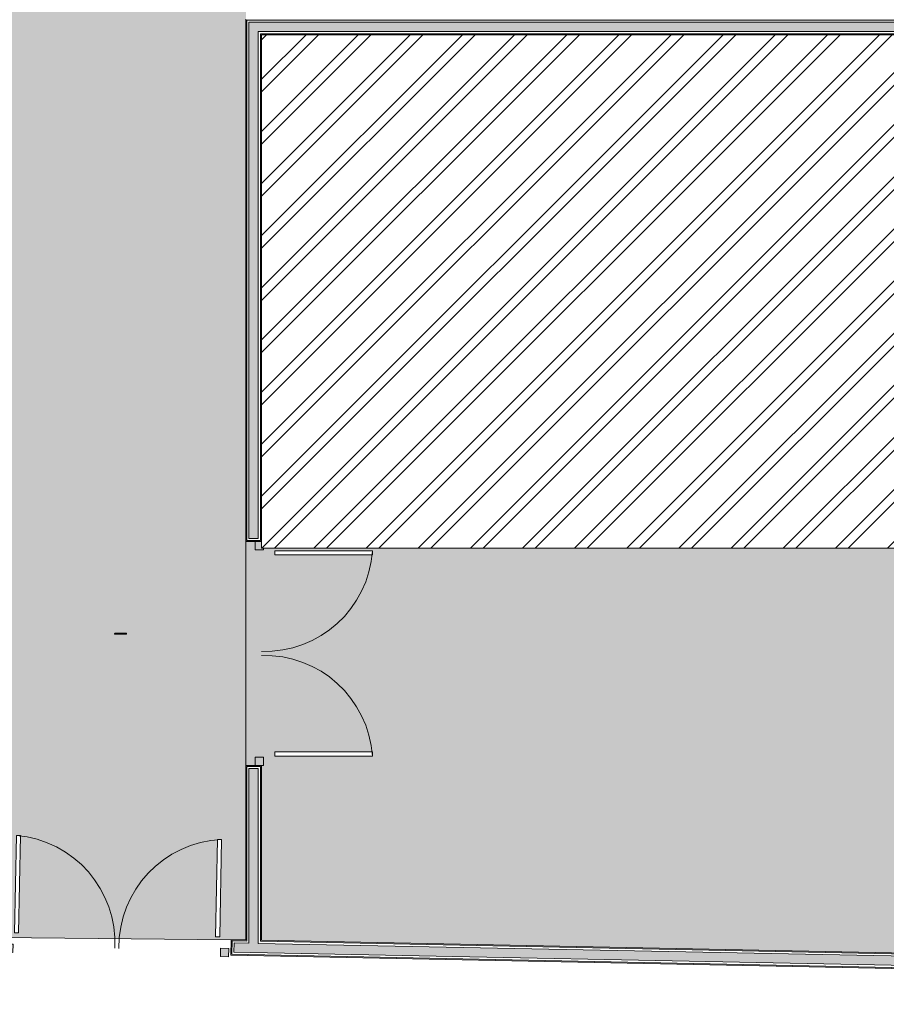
# Model space of a CAD drawing. Header units: millimetres. Extents: x -62758 to 78208, y -26429 to 33271.
# Tile 852 of 1056: x -9659 to -1301, y -26309 to -16811. Entities that reach past the tile are written whole.
import ezdxf

# ---------------------------------------------------------------- set-up
doc = ezdxf.new("R2010")
doc.units = ezdxf.units.MM
for name, color, linetype, lineweight in [('A-DETL-GENF', 92, 'Continuous', 50), ('A-DETL-THIN', 151, 'Continuous', 9), ('A-DOOR', 31, 'Continuous', 9), ('A-DOOR-FRAM', 31, 'Continuous', 9), ('A-FLOR', 192, 'Continuous', 18), ('A-FLOR-PATT', 8, 'Continuous', 18), ('A-WALL', 113, 'Continuous', 18), ('A-WALL-PATT', 111, 'Continuous', 25), ('P-SANR-FIXT', 6, 'Continuous', 9)]:
    doc.layers.add(name, color=color, linetype=linetype, lineweight=lineweight)

# ---------------------------------------------------------------- blocks, each defined once
blk = doc.blocks.new('ESG_Caixa de Inspeção de Alvenaria - Caixa de Inspeção de Alvenaria-25896962-PLANTA DE IMPERMEABILIZAÇÃO - TÉRREO')
at = {"layer": 'P-SANR-FIXT'}
for points in [[(-45.1, 5), (-56.4, 2.5), (-55.2, 2.5), (-54.5, 0), (-29.8, 0), (-25, 3.5), (-40.5, 4.9), (-42.2, 4.9)], [(-48.4, 0), (-54.5, 0), (-55.6, -2.5), (-54.1, -3.6), (-45.1, -5), (-30, -4.3), (-25, -3.5), (-30.9, 0), (-42.2, 0)], [(25, 5), (-25, 4.3), (-25, 0), (25, 0), (25, 4.9)], [(-25, 0), (-25, -5), (25, -4.3), (25, 0)]]:
    blk.add_hatch(color=8, dxfattribs=at).paths.add_polyline_path(points)
h = blk.add_hatch(color=8, dxfattribs=at)
h.paths.add_polyline_path([(35.9, 5), (25, 4.3), (31.3, 0), (56, 0.8), (54.5, 4.6), (47.1, 5), (40, 4.3), (36.6, 4.9)])
h.paths.add_polyline_path([(25, 2.5), (27.4, 0), (29.5, 0.1), (27.2, 1.4)])
h = blk.add_hatch(color=8, dxfattribs=at)
h.paths.add_polyline_path([(48.4, 0), (29.8, 0), (25, -4.3), (37.2, -4.8), (43.7, -4.3), (53, -4.9), (55.5, -3.5), (56.2, 0), (50.6, 0)])
h.paths.add_polyline_path([(29.8, 0), (27.4, 0), (27.4, -1.2)])
at = {"layer": 'P-SANR-FIXT', "color": 53}
for p, q in [((25, 5), (-25, 5)), ((-25, -5), (25, -5))]:
    blk.add_line(p, q, dxfattribs=at)
at = {"layer": 'P-SANR-FIXT', "color": 53, "flags": 128}
for points in [[(-58.3, 0), (-58.3, 0.2), (-58.3, 0.4), (-58.3, 0.6), (-58.3, 0.8), (-58.2, 1), (-58.2, 1.2), (-58.1, 1.4), (-58.1, 1.6), (-58, 1.8), (-57.9, 1.9), (-57.9, 2.1), (-57.8, 2.3), (-57.7, 2.5), (-57.6, 2.7), (-57.5, 2.8), (-57.3, 3), (-57.2, 3.1), (-57.1, 3.3), (-57, 3.4), (-56.8, 3.6), (-56.7, 3.7), (-56.5, 3.9), (-56.4, 4), (-56.2, 4.1), (-56, 4.2), (-55.9, 4.3), (-55.7, 4.4), (-55.5, 4.5), (-55.3, 4.6), (-55.1, 4.7), (-55, 4.7), (-54.8, 4.8), (-54.6, 4.8), (-54.4, 4.9), (-54.2, 4.9), (-54, 5), (-53.8, 5), (-53.6, 5), (-53.4, 5), (-53.3, 5)], [(-53.3, -5), (-53.5, -5), (-53.7, -5), (-53.9, -5), (-54.1, -4.9), (-54.3, -4.9), (-54.5, -4.9), (-54.7, -4.8), (-54.9, -4.7), (-55.1, -4.7), (-55.3, -4.6), (-55.5, -4.5), (-55.6, -4.4), (-55.8, -4.3), (-56, -4.2), (-56.2, -4.1), (-56.3, -4), (-56.5, -3.9), (-56.6, -3.8), (-56.8, -3.6), (-56.9, -3.5), (-57.1, -3.3), (-57.2, -3.2), (-57.3, -3), (-57.4, -2.9), (-57.5, -2.7), (-57.6, -2.5), (-57.7, -2.4), (-57.8, -2.2), (-57.9, -2), (-58, -1.8), (-58.1, -1.6), (-58.1, -1.4), (-58.2, -1.2), (-58.2, -1), (-58.3, -0.8), (-58.3, -0.7), (-58.3, -0.5), (-58.3, -0.3), (-58.3, -0.1), (-58.3, 0)], [(-25, 5), (-26.1, 5), (-27.3, 5), (-28.4, 5), (-29.5, 5), (-30.6, 5), (-31.7, 5), (-32.8, 5), (-33.9, 5), (-35, 5), (-36, 5), (-37.1, 5), (-38.1, 5), (-39.1, 5), (-40.1, 5), (-41, 5), (-41.9, 5), (-42.8, 5), (-43.7, 5), (-44.5, 5), (-45.3, 5), (-46.1, 5), (-46.8, 5), (-47.5, 5), (-48.2, 5), (-48.8, 5), (-49.4, 5), (-50, 5), (-50.5, 5), (-51, 5), (-51.4, 5), (-51.8, 5), (-52.1, 5), (-52.4, 5), (-52.7, 5), (-52.9, 5), (-53.1, 5), (-53.2, 5), (-53.3, 5), (-53.3, 5)], [(-53.3, 5), (-53.3, 5), (-53.3, 5)], [(53.3, 5), (53.3, 5), (53.2, 5), (53.1, 5), (53, 5), (52.8, 5), (52.5, 5), (52.2, 5), (51.9, 5), (51.5, 5), (51.1, 5), (50.6, 5), (50.1, 5), (49.6, 5), (49, 5), (48.4, 5), (47.7, 5), (47, 5), (46.3, 5), (45.5, 5), (44.7, 5), (43.9, 5), (43.1, 5), (42.2, 5), (41.2, 5), (40.3, 5), (39.3, 5), (38.4, 5), (37.3, 5), (36.3, 5), (35.3, 5), (34.2, 5), (33.1, 5), (32, 5), (30.9, 5), (29.8, 5), (28.7, 5), (27.6, 5), (26.4, 5), (25.3, 5), (25, 5)], [(53.3, 5), (53.5, 5), (53.7, 5), (53.9, 5), (54.1, 4.9), (54.3, 4.9), (54.5, 4.9), (54.7, 4.8), (54.9, 4.7), (55.1, 4.7), (55.3, 4.6), (55.5, 4.5), (55.6, 4.4), (55.8, 4.3), (56, 4.2), (56.2, 4.1), (56.3, 4), (56.5, 3.9), (56.6, 3.8), (56.8, 3.6), (56.9, 3.5), (57.1, 3.3), (57.2, 3.2), (57.3, 3), (57.4, 2.9), (57.5, 2.7), (57.6, 2.5), (57.7, 2.4), (57.8, 2.2), (57.9, 2), (58, 1.8), (58.1, 1.6), (58.1, 1.4), (58.2, 1.2), (58.2, 1), (58.3, 0.8), (58.3, 0.7), (58.3, 0.5), (58.3, 0.3), (58.3, 0.1), (58.3, 0)], [(53.3, 5), (53.3, 5), (53.3, 5)], [(58.3, 0), (58.3, -0.2), (58.3, -0.4), (58.3, -0.6), (58.3, -0.8), (58.2, -1), (58.2, -1.2), (58.1, -1.4), (58.1, -1.6), (58, -1.8), (57.9, -1.9), (57.9, -2.1), (57.8, -2.3), (57.7, -2.5), (57.6, -2.7), (57.5, -2.8), (57.3, -3), (57.2, -3.1), (57.1, -3.3), (57, -3.4), (56.8, -3.6), (56.7, -3.7), (56.5, -3.9), (56.4, -4), (56.2, -4.1), (56, -4.2), (55.9, -4.3), (55.7, -4.4), (55.5, -4.5), (55.3, -4.6), (55.1, -4.7), (55, -4.7), (54.8, -4.8), (54.6, -4.8), (54.4, -4.9), (54.2, -4.9), (54, -5), (53.8, -5), (53.6, -5), (53.4, -5), (53.3, -5)], [(-53.3, -5), (-53.3, -5), (-53.3, -5)], [(-53.3, -5), (-53.3, -5), (-53.2, -5), (-53.1, -5), (-53, -5), (-52.8, -5), (-52.5, -5), (-52.2, -5), (-51.9, -5), (-51.5, -5), (-51.1, -5), (-50.6, -5), (-50.1, -5), (-49.6, -5), (-49, -5), (-48.4, -5), (-47.7, -5), (-47, -5), (-46.3, -5), (-45.5, -5), (-44.7, -5), (-43.9, -5), (-43.1, -5), (-42.2, -5), (-41.2, -5), (-40.3, -5), (-39.3, -5), (-38.4, -5), (-37.3, -5), (-36.3, -5), (-35.3, -5), (-34.2, -5), (-33.1, -5), (-32, -5), (-30.9, -5), (-29.8, -5), (-28.7, -5), (-27.6, -5), (-26.4, -5), (-25.3, -5), (-25, -5)], [(25, -5), (26.1, -5), (27.3, -5), (28.4, -5), (29.5, -5), (30.6, -5), (31.7, -5), (32.8, -5), (33.9, -5), (35, -5), (36, -5), (37.1, -5), (38.1, -5), (39.1, -5), (40.1, -5), (41, -5), (41.9, -5), (42.8, -5), (43.7, -5), (44.5, -5), (45.3, -5), (46.1, -5), (46.8, -5), (47.5, -5), (48.2, -5), (48.8, -5), (49.4, -5), (50, -5), (50.5, -5), (51, -5), (51.4, -5), (51.8, -5), (52.1, -5), (52.4, -5), (52.7, -5), (52.9, -5), (53.1, -5), (53.2, -5), (53.3, -5), (53.3, -5)], [(53.3, -5), (53.3, -5), (53.3, -5)]]:
    blk.add_lwpolyline(points, dxfattribs=at)
at = {"layer": 'P-SANR-FIXT', "color": 53}
for centre, start_param, end_param in [((-53.3, 0), 5.759587, 7.853982), ((-53.3, 0), 1.570796, 3.665191), ((53.3, 0), 4.712389, 6.283185), ((53.3, 0), 3.141593, 4.712389)]:
    blk.add_ellipse(centre, major_axis=(0, 5), ratio=0.998268, start_param=start_param, end_param=end_param, dxfattribs=at)
blk = doc.blocks.new('BE-PMSa-MOD-ESG-ESCOLA-EX-000-R_rvt-1-PLANTA DE IMPERMEABILIZAÇÃO - TÉRREO')
at = {"layer": 'P-SANR-FIXT', "color": 53, "lineweight": 9, "xscale": 0.9999999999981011, "yscale": 0.9999999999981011, "rotation": 180}
blk.add_blockref('ESG_Caixa de Inspeção de Alvenaria - Caixa de Inspeção de Alvenaria-25896962-PLANTA DE IMPERMEABILIZAÇÃO - TÉRREO', (-8686.3, -22734.7), dxfattribs=at)
blk = doc.blocks.new('NBS_Betafence_CrbStlGts_RobustaNylofor3D_DoubleSwingGate - RobustaNylofor3D_DoubleSwingGate_2400x1730mm-3531794-PLANTA DE IMPERMEABILIZAÇÃO - TÉRREO')
at = {"layer": 'A-DOOR-FRAM', "lineweight": 5}
h = blk.add_hatch(color=107, dxfattribs=at)
h.paths.add_polyline_path([(1080, -40), (1080, 40), (1000, 40), (1000, -40)])
h.paths.add_polyline_path([(-1000, -40), (-1000, 40), (-1080, 40), (-1080, -40), (-1078.4, -40)])
at = {"layer": 'A-DOOR', "color": 130, "lineweight": 5}
for p, q in [((-990, 150), (-990, 1090)), ((-990, 1090), (-950, 1090)), ((-950, 1090), (-950, 150)), ((990, 1090), (950, 1090)), ((950, 1090), (950, 150)), ((990, 150), (990, 1090)), ((-950, 150), (-990, 150)), ((950, 150), (990, 150))]:
    blk.add_line(p, q, dxfattribs=at)
at = {"layer": 'A-DOOR', "lineweight": 5}
for centre, start, end in [((-1059.5, 52.3), 358.21888, 86.16838), ((1059.5, 52.3), 93.83162, 181.78112)]:
    blk.add_arc(centre, 1040, start, end, dxfattribs=at)
at = {"layer": 'A-DOOR-FRAM', "color": 170, "lineweight": 5}
for p, q in [((-1000, 40), (-1080, 40)), ((-1080, 40), (-1080, -40)), ((-1000, -40), (-1000, 40)), ((1080, 40), (1000, 40)), ((1000, 40), (1000, -40)), ((1080, -40), (1080, 40)), ((-1080, -40), (-1000, -40)), ((1000, -40), (1080, -40))]:
    blk.add_line(p, q, dxfattribs=at)
blk = doc.blocks.new('NBS_Betafence_CrbStlGts_RobustaNylofor3D_DoubleSwingGate - RobustaNylofor3D_DoubleSwingGate_2400x1730mm-V67-PLANTA DE IMPERMEABILIZAÇÃO - TÉRREO')
at = {"layer": 'A-DOOR-FRAM', "lineweight": 5}
h = blk.add_hatch(color=107, dxfattribs=at)
h.paths.add_polyline_path([(1080, -40), (1080, 40), (1000, 40), (1000, -40), (1075.8, -40)])
h.paths.add_polyline_path([(-1000, 10), (-1000, 40), (-1016.5, 40), (-1016.5, 20), (-1080, 20), (-1080, -40), (-1000, -40)])
at = {"layer": 'A-DOOR', "color": 130, "lineweight": 5}
for p, q in [((-990, 150), (-990, 1090)), ((-990, 1090), (-950, 1090)), ((-950, 1090), (-950, 150)), ((990, 1090), (950, 1090)), ((950, 1090), (950, 150)), ((990, 150), (990, 1090)), ((-950, 150), (-990, 150)), ((950, 150), (990, 150))]:
    blk.add_line(p, q, dxfattribs=at)
at = {"layer": 'A-DOOR', "lineweight": 5}
for centre, start, end in [((-1059.5, 52.3), 358.21888, 86.16838), ((1059.5, 52.3), 93.83162, 181.78112)]:
    blk.add_arc(centre, 1040, start, end, dxfattribs=at)
at = {"layer": 'A-DOOR-FRAM', "color": 170, "lineweight": 5}
for p, q in [((-1000, 40), (-1016.5, 40)), ((-1000, -40), (-1000, 40)), ((1080, 40), (1000, 40)), ((1000, 40), (1000, -40)), ((1080, 20), (1080, 40)), ((-1080, -40), (-1000, -40)), ((1000, -40), (1080, -40))]:
    blk.add_line(p, q, dxfattribs=at)
blk = doc.blocks.new('BE-PMSa-MOD-ARQ-ESCOLA-EX-000-R_0056_rvt-1-PLANTA DE IMPERMEABILIZAÇÃO - TÉRREO')
at = {"layer": 'A-FLOR-PATT', "lineweight": 5}
h = blk.add_hatch(dxfattribs=at)
h.set_pattern_fill('FP_4', color=215, style=0, pattern_type=2)
h.set_pattern_definition([(0, (0, 0), (812.8, 203.2), [33.528, -576.072, 33.528, -576.072, -3251.2]), (0, (0, 0), (812.8, 203.2), [-1219.2, 33.528, -1185.672, 33.528, -576.072, -1422.4]), (0, (0, 0), (812.8, 203.2), [-3048, 33.528, -372.872, 33.528, -982.472]), (120, (304.8, 101.6), (-582.3764, 602.30545), [33.528, -576.072, 33.528, -576.072, -3251.2]), (120, (304.8, 101.6), (-582.3764, 602.30545), [-1219.2, 33.528, -1185.672, 33.528, -576.072, -1422.4]), (120, (304.8, 101.6), (-582.3764, 602.30545), [-3048, 33.528, -372.872, 33.528, -982.472]), (240, (406.4, 508), (-230.4236, -805.50545), [33.528, -576.072, 33.528, -576.072, -3251.2]), (240, (406.4, 508), (-230.4236, -805.50545), [-1219.2, 33.528, -1185.672, 33.528, -576.072, -1422.4]), (240, (406.4, 508), (-230.4236, -805.50545), [-3048, 33.528, -372.872, 33.528, -982.472])])
h.paths.add_polyline_path([(8062.7, -25998.1), (8062.3, -23358.1), (4164, -23358.1), (4164, -23525.1), (3827, -23525.1), (3827, -23191.1), (3905.3, -23191.1), (3905.3, -18903.1), (2757.5, -18903.1), (2757.5, -18555), (-23, -18555.6), (-23, -21908.1), (-7307.5, -21908.1), (-7307.5, -21924.6), (-7387.5, -21924.6), (-7387.5, -21844.6), (-7477.5, -21845.5), (-7477.5, -24004.6), (-7387.5, -24004.6), (-7387.5, -23924.6), (-7307.5, -23924.6), (-7307.5, -24004.6), (-7327.5, -24004.6), (-7327.5, -25691.8), (-379.6, -25830.1), (-379.6, -24203.6), (420.4, -24203.6), (420.4, -24198.6), (470.4, -24198.6), (470.4, -24203.6), (495.4, -24203.6), (495.4, -24303.6), (995.4, -24303.6), (995.4, -24203.6), (1020.4, -24203.6), (1020.4, -24198.6), (1070.4, -24198.6), (1070.4, -24203.6), (2104.7, -24203.6), (2104.7, -25879.5), (5723.3, -25951.5)])
h.paths.add_polyline_path([(1954.7, -25876.5), (1954.7, -24353.6), (1070.4, -24353.6), (1070.4, -24358.6), (1020.4, -24358.6), (1020.4, -24353.6), (559.6, -24353.6), (559.6, -24359.6), (542.9, -24359.6), (543.5, -24377.4), (548.2, -24388.1), (560.4, -24393.1), (636, -24393.1), (644.8, -24388.3), (648.2, -24381.6), (649, -24380.6), (660.8, -24380.6), (661.8, -24384.9), (658, -24395.7), (648.3, -24404.7), (639.7, -24407), (635.4, -24407.1), (635.4, -24408.1), (560.4, -24407.1), (549.8, -24405.3), (542.6, -24402.2), (532.3, -24391.9), (527.9, -24375.6), (527.9, -24359.6), (511.3, -24359.6), (511.3, -24353.6), (470.4, -24353.6), (470.4, -24358.6), (420.4, -24358.6), (420.4, -24353.6), (-229.6, -24353.6), (-229.6, -25833.1), (1636.1, -25870.2)])
h.paths.add_polyline_path([(1220.5, -24152.1), (1210.8, -24150.9), (1201.8, -24147.1), (1194, -24141.1), (1188.1, -24133.4), (1184.3, -24124.3), (1183, -24114.6), (1184.3, -24104.9), (1188.1, -24095.9), (1194, -24088.1), (1201.8, -24082.2), (1210.8, -24078.4), (1220.5, -24077.1), (1230.3, -24078.4), (1239.3, -24082.2), (1247.1, -24088.1), (1253, -24095.9), (1256.8, -24104.9), (1258, -24114.6), (1256.8, -24124.3), (1253, -24133.4), (1247.1, -24141.1), (1239.3, -24147.1), (1230.3, -24150.9)])
h.paths.add_polyline_path([(-7197.5, -23914.6), (-7197.5, -23874.6), (-6257.5, -23874.6), (-6257.5, -23914.6), (-6538.3, -23914.6)])
h.paths.add_polyline_path([(-809.2, -23052), (-807.5, -23049.7), (-811, -23049.7), (-812, -23050.2)])
h.paths.add_polyline_path([(-806.7, -23019.7), (-810.5, -23020.9), (-809.2, -23022.1), (-808, -23020.9)])
h.paths.add_polyline_path([(-811.7, -22969.7), (-808, -22968.6), (-809.3, -22967.4), (-810.5, -22968.6)])
h.paths.add_polyline_path([(-809.2, -22965), (-805.7, -22969.7), (-805.7, -22968.8), (-808, -22966.3)])
h.paths.add_polyline_path([(-813.6, -22969.7), (-811.7, -22969.7), (-811.7, -22967.7), (-812.8, -22968.9)])
h.paths.add_polyline_path([(-809.2, -23052), (-813.8, -23049.7), (-812.7, -23049.7), (-812.8, -23048.8), (-814.2, -23039.8), (-813.5, -23024.5), (-813.7, -23019.7), (-814.2, -23019.7), (-813.4, -22939.4), (-806.7, -22939.1), (-804.6, -22940.2), (-804.3, -22947.6), (-804.9, -22954.7), (-804.4, -22964.1), (-804.2, -22969.7), (-804.9, -23019.7), (-805.7, -23019.7), (-804.3, -23035.3), (-805.2, -23047), (-804.9, -23049.1), (-804.9, -23050.5)])
h.paths.add_polyline_path([(-7197.5, -21974.6), (-7197.5, -21934.6), (-6257.5, -21934.6), (-6257.5, -21974.6), (-6538.3, -21974.6)])
h.paths.add_polyline_path([(662.2, -18385), (1303.1, -18385), (1303.1, -18379), (1322.2, -18379), (1322.2, -18343), (1227.2, -18343), (1227.2, -18333), (1332.2, -18333), (1332.2, -18379), (1351.4, -18379), (1351.4, -18385), (1373.1, -18385), (1373.1, -18379), (1392.2, -18379), (1392.2, -18333), (1497.2, -18333), (1497.2, -18343), (1402.2, -18343), (1402.2, -18379), (1421.4, -18379), (1421.4, -18385), (2587.5, -18385), (2587.5, -16955.6), (137, -16955.6), (137, -18385), (614.3, -18385)])
h.paths.add_polyline_path([(3326.8, -18212.6), (3330.4, -18211.1), (3331.8, -18207.6), (3330.4, -18204.1), (3326.8, -18202.6), (3323.3, -18204.1), (3321.8, -18207.6), (3323.3, -18211.1), (3325.5, -18212.4)])
h.paths.add_polyline_path([(3485.9, -18212.6), (3489.4, -18211.1), (3490.9, -18207.6), (3489.4, -18204.1), (3485.9, -18202.6), (3482.3, -18204.1), (3480.9, -18207.6), (3482.3, -18211.1), (3484.6, -18212.4)])
h.paths.add_polyline_path([(3326.8, -17508.6), (3330.4, -17507.2), (3331.8, -17503.6), (3330.4, -17500.1), (3326.8, -17498.6), (3323.3, -17500.1), (3321.8, -17503.6), (3323.3, -17507.2), (3325.5, -17508.5)])
h.paths.add_polyline_path([(3485.9, -17508.6), (3489.4, -17507.2), (3490.9, -17503.6), (3489.4, -17500.1), (3485.9, -17498.6), (3482.3, -17500.1), (3480.9, -17503.6), (3482.3, -17507.2), (3484.6, -17508.5)])
h.paths.add_polyline_path([(3168.8, -16958.1), (3776.5, -16958.1), (3776.5, -16955.6), (2757.5, -16955.6), (2757.5, -16958.1), (3107.5, -16958.1)])
h.paths.add_polyline_path([(869.5, 29873.2), (889.5, 29873.2), (889.5, 29878.5), (805.5, 29878.5), (805.5, 29873.2)])
h.paths.add_polyline_path([(-22120.5, 29873.2), (-22100.5, 29873.2), (-22100.5, 29878.5), (-22187, 29878.5), (-22187, 29873.2)])
h.paths.add_polyline_path([(-31061.4, 29879.1), (-30483.5, 29879.1), (-30483.5, 29923.5), (-30349.5, 29923.5), (-30349.5, 30655.3), (-30339.5, 30655.3), (-30339.5, 30838.5), (-30049.5, 30838.5), (-30049.5, 30655.3), (-22477, 30655.5), (-22477, 30838.5), (-22187, 30838.5), (-22187, 29923.5), (-22055.5, 29923.5), (-22055.5, 29879.1), (-18964.5, 29879.1), (-18964.5, 29893.7), (-18916.5, 29893.7), (-18916.5, 30655.3), (-18857, 30655.3), (-18857, 30838.5), (-18567, 30838.5), (-18567, 30655.3), (-10982, 30655.5), (-10982, 30838.5), (-10692, 30838.5), (-10692, 29893.7), (-10584.5, 29893.7), (-10584.5, 29881.9), (-7498.5, 29881.9), (-7498.5, 29923.5), (-7369.5, 29923.5), (-7369.5, 30838.5), (-7079.5, 30838.5), (-7079.5, 30655.3), (515.5, 30655.8), (515.5, 30838.5), (805.5, 30838.5), (805.5, 29923.5), (934.5, 29923.5), (934.5, 29881.6), (3800.5, 29881.6), (3800.5, 29893.7), (3905.5, 29893.7), (3905.5, 30838.5), (3940.5, 30838.5), (3940.5, 31476.9), (-33457, 31476.8), (-33457, 29918.2), (-33325.5, 29918.2), (-33325.5, 29879.1), (-33105, 29879.1)])
h.paths.add_polyline_path([(-20518.5, 31038.4), (-20516, 31036), (-20514.8, 31038.4), (-20517.3, 31038.4)])
h.paths.add_polyline_path([(-20520.4, 31038.4), (-20517.3, 31036.1), (-20519.6, 31038.4)])
h.paths.add_polyline_path([(-20518.5, 31088.4), (-20514.8, 31089.5), (-20516, 31090.7), (-20517.3, 31089.5)])
h.paths.add_polyline_path([(-20519.6, 31088.4), (-20518.5, 31088.4), (-20518.6, 31089.7)])
h.paths.add_polyline_path([(-20516, 31120.6), (-20518.5, 31118.6), (-20514.2, 31118.4), (-20514.2, 31119.4), (-20515.5, 31120.3)])
h.paths.add_polyline_path([(-20511.7, 31038.4), (-20513.5, 31038.4), (-20513.5, 31036.4), (-20512.5, 31037.5)])
h.paths.add_polyline_path([(-20516, 31007.2), (-20520.7, 31008.9), (-20521, 31016.3), (-20520.4, 31023.3), (-20520.9, 31032.7), (-20521, 31038.4), (-20520.4, 31088.4), (-20519.6, 31088.4), (-20521, 31103.9), (-20520.1, 31115.6), (-20520.4, 31117.8), (-20514.8, 31120.2), (-20511.7, 31119.1), (-20512.5, 31118.3), (-20512.5, 31117.4), (-20511.1, 31108.4), (-20511.8, 31093.1), (-20511.6, 31088.4), (-20511, 31088.4), (-20511.9, 31008), (-20515.2, 31007.3)])
h = blk.add_hatch(dxfattribs=at)
h.set_pattern_fill('FP_5', color=215, style=0, pattern_type=2)
h.set_pattern_definition([(45, (-18186.55, -4434.14), (0, 212.13203), [450, -150]), (135, (-18080.48, -4328.07), (1e-14, 212.13203), [450, -150])])
h.paths.add_polyline_path([(-7477.5, -25688.8), (-7477.5, 2311.9), (-2935.5, 2311.9), (-2935.5, 7555.9), (-10508.2, 7555.9), (-10508.2, 7055.9), (-31276.4, 7055.9), (-31276.4, 13565.9), (-1433, 13565.9), (-1433, 16651.9), (-1626.5, 16651.9), (-1626.5, 16845.9), (-7087.5, 16845.9), (-7087.5, 16651.9), (-7471.5, 16651.9), (-7471.5, 16845.9), (-10558.5, 16845.9), (-10558.5, 16625.9), (-11000.5, 16625.9), (-11000.5, 16845.9), (-18577.5, 16845.9), (-18577.5, 16651.9), (-18961.5, 16651.9), (-18961.5, 16845.9), (-22082.5, 16845.9), (-22082.5, 16651.9), (-22466.5, 16651.9), (-22466.5, 16845.9), (-30072.5, 16845.9), (-30072.5, 16651.9), (-30456.5, 16651.9), (-30456.5, 16845.9), (-33457, 16845.9), (-33457, 15656.9), (-33352.5, 15656.9), (-33352.5, 15266.9), (-33457, 15266.9), (-33456.7, 7973.4), (-33325.5, 7973.4), (-33325.5, 7540.4), (-33457, 7540.4), (-33457, 6792.9), (-33747, 6792.9), (-33747, 7759.3), (-34115.5, 7759.3), (-34115.5, 7729.3), (-36915.5, 7730.2), (-36915.5, 7759.3), (-37320.5, 7759.3), (-37320.5, 7540.4), (-37758.5, 7540.4), (-37758.5, 7759.3), (-38115.5, 7759.3), (-38115.5, 7729.3), (-40915.5, 7730.2), (-40915.5, 7759.3), (-41332, 7759.3), (-41332, 7303), (-41294.1, 7303), (-41294.1, 7360.3), (-33786, 7359.8), (-33786, 7303), (-33748, 7303), (-33748, 7233.4), (-33786, 7233.4), (-33786, 7159.6), (-41294.1, 7160.3), (-41294.1, 7233.4), (-41332, 7233.4), (-41332, 6792.9), (-41622, 6792.9), (-41622, 7540.4), (-41753.5, 7540.4), (-41753.5, 7973.4), (-41622, 7973.4), (-41622, 8962.8), (-44952, 8962.8), (-44952, 7948.9), (-44844.5, 7948.9), (-44844.5, 7564.9), (-44952, 7564.9), (-44952, 6792.9), (-45242, 6792.9), (-45242, 7233.4), (-45259, 7233.4), (-45259, 7303), (-45242, 7303), (-45242, 7750.6), (-46750.9, 7750.6), (-46750.9, 7729.3), (-49550.9, 7730.2), (-49550.9, 7750.6), (-49809, 7750.6), (-49809, 7540.4), (-49941.5, 7540.4), (-49941.5, 7360.3), (-46497, 7359.8), (-46497, 7303), (-46459, 7303), (-46459, 7233.4), (-46497, 7233.4), (-46497, 7159.6), (-49941.5, 7159.6), (-49941.5, 6792.9), (-50231.5, 6792.9), (-50231.5, 7759.3), (-57817, 7759.3), (-57817, 7360.3), (-50290.3, 7359.8), (-50290.3, 7303), (-50252.3, 7303), (-50252.3, 7233.4), (-50290.3, 7233.4), (-50290.3, 7159.6), (-57817, 7159.6), (-57817, 6792.9), (-57979.5, 6792.9), (-57979.5, 6752.9), (-57990.5, 6752.9), (-57990.5, 5756), (-57979.5, 5756), (-57979.5, 5716), (-57983, 5716), (-57983, 5636), (-58037, 5636), (-58037, 3636), (-57983, 3636), (-57983, 3556), (-57993, 3556), (-57993, 3516), (-58004, 3516), (-58004, 2351.5), (-57993, 2351.5), (-57993, 2311.5), (-52960.9, 2311.5), (-52960.9, 2401), (-52558.4, 2401), (-52558.4, 2311.5), (-46406.8, 2311.5), (-46406.8, 2388), (-46020.8, 2388), (-46020.8, 2311.5), (-39870.2, 2311.5), (-39870.2, 2387.6), (-39484.2, 2387.6), (-39484.2, 2311.5), (-33327.4, 2311.5), (-33327.4, 2387.6), (-32941.4, 2387.6), (-32941.4, 2311.5), (-30833.3, 2311.5), (-30833.3, 2322), (-30831.3, 2324), (-30773.3, 2324), (-30773.3, 2311.5), (-28535.8, 2311.5), (-28535.8, 2324), (-28477.8, 2324), (-28475.8, 2322), (-28475.8, 2311.5), (-27088, 2311.5), (-27088, 2392.6), (-26712, 2392.6), (-26712, 2311.5), (-9894.9, 2311.5), (-9894.9, -25665.7), (-7620.6, -25687.4), (-7620.3, -25685.9), (-7546.3, -25687.4)])
h.paths.add_polyline_path([(-7730.1, -25658.7), (-7770.1, -25657.9), (-7751.4, -24718.1), (-7711.4, -24718.9), (-7718.2, -25063.7)])
h.paths.add_polyline_path([(-9669.7, -25620.1), (-9709.7, -25619.3), (-9691, -24679.5), (-9651, -24680.3), (-9669.4, -25603.3)])
h.paths.add_polyline_path([(-8711.3, -22737.2), (-8712.4, -22733.4), (-8713.6, -22734.8), (-8712.4, -22736.1)])
h.paths.add_polyline_path([(-8711.3, -22739.1), (-8711.3, -22737.2), (-8713.3, -22737.2), (-8712.1, -22738.3)])
h.paths.add_polyline_path([(-8711.3, -22730.4), (-8713.6, -22733.4), (-8711.3, -22731.2)])
h.paths.add_polyline_path([(-8661.3, -22732.2), (-8660.1, -22736), (-8658.9, -22734.7), (-8660.1, -22733.4)])
h.paths.add_polyline_path([(-8661.3, -22731.2), (-8661.3, -22732.2), (-8659.9, -22732.2)])
h.paths.add_polyline_path([(-8711.3, -22739.7), (-8711.3, -22739.1), (-8723.5, -22739.5), (-8730, -22739.1), (-8739.2, -22739.6), (-8741.7, -22738.3), (-8741.9, -22732.2), (-8740.8, -22730.1), (-8733.4, -22729.8), (-8726.3, -22730.4), (-8716.9, -22729.9), (-8711.3, -22729.7), (-8661.3, -22730.4), (-8661.3, -22731.2), (-8645.7, -22729.8), (-8634, -22730.7), (-8631.8, -22730.4), (-8629.5, -22736), (-8630.5, -22739.1), (-8631.3, -22738.3), (-8632.2, -22738.3), (-8641.2, -22739.7), (-8656.5, -22739), (-8661.3, -22739.2), (-8661.3, -22739.7)])
h.paths.add_polyline_path([(-8630.9, -22737.6), (-8629, -22734.7), (-8631, -22732.2), (-8631.2, -22736.6), (-8631, -22737.2)])
h.paths.add_polyline_path([(-27043, 2311.5), (-27040.5, 2311.5), (-27040.5, 2342.6), (-26757, 2342.6), (-26757, 2347.6), (-27043, 2347.6), (-27043, 2322.6)])
h.paths.add_polyline_path([(-57884.2, 2405.1), (-57910.1, 2408.5), (-57934.2, 2418.5), (-57954.9, 2434.4), (-57970.8, 2455.1), (-57980.8, 2479.2), (-57984.2, 2505.1), (-57980.8, 2531), (-57970.8, 2555.1), (-57954.9, 2575.8), (-57934.2, 2591.7), (-57910.1, 2601.7), (-57884.2, 2605.1), (-57858.4, 2601.7), (-57834.2, 2591.7), (-57813.5, 2575.8), (-57797.6, 2555.1), (-57787.6, 2531), (-57784.2, 2505.1), (-57787.6, 2479.2), (-57797.6, 2455.1), (-57813.5, 2434.4), (-57834.2, 2418.5), (-57858.4, 2408.5)])
h.paths.add_polyline_path([(-45986.7, 2407.5), (-46012.6, 2410.9), (-46036.7, 2420.9), (-46057.4, 2436.8), (-46073.3, 2457.5), (-46083.3, 2481.7), (-46086.7, 2507.5), (-46083.3, 2533.4), (-46073.3, 2557.5), (-46057.4, 2578.2), (-46035.8, 2594.5), (-46012, 2604.2), (-45986.7, 2607.5), (-45960.9, 2604.1), (-45936.7, 2594.1), (-45916, 2578.2), (-45900.1, 2557.5), (-45890.1, 2533.4), (-45886.7, 2507.5), (-45890.1, 2481.7), (-45900.1, 2457.5), (-45916, 2436.8), (-45936.7, 2420.9), (-45960.9, 2410.9)])
h.paths.add_polyline_path([(-33908.2, 2410.8), (-33934.1, 2414.2), (-33958.2, 2424.2), (-33978.9, 2440.1), (-33994.8, 2460.8), (-34004.8, 2484.9), (-34008.2, 2510.8), (-34004.8, 2536.7), (-33994.8, 2560.8), (-33978.9, 2581.5), (-33958.2, 2597.4), (-33934.1, 2607.4), (-33908.2, 2610.8), (-33882.3, 2607.4), (-33858.2, 2597.4), (-33837.5, 2581.5), (-33821.6, 2560.8), (-33811.6, 2536.7), (-33808.2, 2510.8), (-33811.6, 2484.9), (-33821.6, 2460.8), (-33837.5, 2440.1), (-33858.2, 2424.2), (-33882.3, 2414.2)])
h.paths.add_polyline_path([(-43358, 4810.1), (-43355.4, 4807.7), (-43354.2, 4810.1), (-43356.8, 4810.1)])
h.paths.add_polyline_path([(-43359.8, 4810.1), (-43356.8, 4807.8), (-43359, 4810.1)])
h.paths.add_polyline_path([(-43358, 4860.1), (-43354.2, 4861.2), (-43355.5, 4862.4), (-43356.8, 4861.2)])
h.paths.add_polyline_path([(-43359, 4860.1), (-43358, 4860.1), (-43358, 4861.4)])
h.paths.add_polyline_path([(-43355.5, 4892.3), (-43358, 4890.3), (-43353.6, 4890.1), (-43353.6, 4891.1), (-43354.9, 4891.9)])
h.paths.add_polyline_path([(-43351.1, 4810.1), (-43353, 4810.1), (-43353, 4808), (-43351.9, 4809.2)])
h.paths.add_polyline_path([(-43355.5, 4778.9), (-43360.1, 4780.6), (-43360.4, 4788), (-43359.8, 4795), (-43360.3, 4804.4), (-43360.5, 4810.1), (-43359.8, 4860.1), (-43359, 4860.1), (-43360.4, 4875.6), (-43359.5, 4887.3), (-43359.8, 4889.5), (-43354.2, 4891.9), (-43351.1, 4890.8), (-43351.9, 4890), (-43351.9, 4889.1), (-43350.5, 4880.1), (-43351.2, 4864.8), (-43351, 4860.1), (-43350.5, 4860.1), (-43351.3, 4779.7), (-43354.7, 4779)])
h.paths.add_polyline_path([(-33902.7, 7378.2), (-33928.6, 7381.6), (-33952.7, 7391.6), (-33973.5, 7407.5), (-33989.3, 7428.2), (-33999.3, 7452.3), (-34002.7, 7478.2), (-33999.3, 7504.1), (-33989.3, 7528.2), (-33973.5, 7548.9), (-33952.7, 7564.8), (-33928.6, 7574.8), (-33902.7, 7578.2), (-33876.9, 7574.8), (-33852.7, 7564.8), (-33832, 7548.9), (-33816.1, 7528.2), (-33806.2, 7504.1), (-33802.7, 7478.2), (-33806.2, 7452.3), (-33816.1, 7428.2), (-33832, 7407.5), (-33855.7, 7390.3), (-33876.9, 7381.6)])
h.paths.add_polyline_path([(-57704.1, 7403.2), (-57730, 7406.6), (-57754.1, 7416.6), (-57774.8, 7432.5), (-57790.7, 7453.2), (-57800.7, 7477.3), (-57804.1, 7503.2), (-57800.7, 7529.1), (-57790.7, 7553.2), (-57774.8, 7573.9), (-57754.1, 7589.8), (-57730, 7599.8), (-57704.1, 7603.2), (-57678.2, 7599.8), (-57654.1, 7589.8), (-57633.4, 7573.9), (-57617.5, 7553.2), (-57607.5, 7529.1), (-57604.1, 7503.2), (-57607.5, 7477.3), (-57617.5, 7453.2), (-57633.4, 7432.5), (-57654.1, 7416.6), (-57678.2, 7406.6)])
h.paths.add_polyline_path([(-41174.6, 7436.7), (-41200.4, 7440.1), (-41224.6, 7450.1), (-41245.3, 7466), (-41261.2, 7486.7), (-41271.2, 7510.8), (-41274.6, 7536.7), (-41271.2, 7562.6), (-41261.2, 7586.7), (-41245.3, 7607.4), (-41224.6, 7623.3), (-41200.4, 7633.3), (-41174.6, 7636.7), (-41148.7, 7633.3), (-41124.6, 7623.3), (-41103.9, 7607.4), (-41088, 7586.7), (-41078, 7562.6), (-41074.6, 7536.7), (-41078, 7510.8), (-41088, 7486.7), (-41103.9, 7466), (-41124.6, 7450.1), (-41148.7, 7440.1)])
h.paths.add_polyline_path([(-30626.4, 7705.9), (-28410.4, 7705.9), (-28410.4, 7948.9), (-28020.4, 7948.9), (-28020.4, 7705.9), (-27395.5, 7705.9), (-27395.5, 12840.9), (-26116.5, 12840.9), (-26116.5, 12915.9), (-28020.4, 12915.9), (-28020.4, 12633.9), (-28410.4, 12633.9), (-28410.4, 12915.9), (-30626.4, 12915.9), (-30626.4, 7826.3)])
h.paths.add_polyline_path([(-30776.4, 7555.9), (-30626.4, 7555.9), (-30626.4, 7705.9), (-30776.4, 7705.9), (-30776.4, 7605.2)])
h.paths.add_polyline_path([(-33883.1, 7710.8), (-33889.3, 7712.5), (-33891.9, 7714.5), (-33895.2, 7720.1), (-33895.2, 7726.6), (-33891.3, 7732.5), (-33883.5, 7735.8), (-33879.9, 7735.4), (-33873.7, 7731.2), (-33871, 7726.6), (-33871, 7720.1), (-33874.3, 7714.5), (-33879.9, 7711.3)])
h.paths.add_polyline_path([(-57603.3, 7713.3), (-57609.5, 7714.9), (-57612.1, 7716.9), (-57615.3, 7722.5), (-57615.3, 7729), (-57612.1, 7734.6), (-57606.5, 7737.8), (-57600, 7737.8), (-57594.4, 7734.6), (-57591.2, 7729), (-57591.2, 7722.5), (-57594.4, 7716.9), (-57600, 7713.7)])
h.paths.add_polyline_path([(-13416.5, 12840.9), (-13416.5, 12915.9), (-14474.5, 12915.9), (-14474.5, 12840.9), (-13491.5, 12840.9)])
h.paths.add_polyline_path([(-12929.5, 12840.9), (-7685.5, 12840.9), (-7685.5, 12915.9), (-12929.5, 12915.9)])
h.paths.add_polyline_path([(-19821.7, 12840.9), (-14916.5, 12840.9), (-14916.5, 12915.9), (-20249.5, 12915.9), (-20249.5, 12840.9)])
h.paths.add_polyline_path([(-20691.5, 12840.9), (-20691.5, 12915.9), (-25674.5, 12915.9), (-25674.5, 12840.9), (-20766.5, 12840.9)])
h.paths.add_polyline_path([(-7295.5, 12840.9), (-2868.4, 12840.9), (-2868.4, 12915.9), (-7295.5, 12915.9)])
h.paths.add_polyline_path([(-2430.4, 12840.9), (-1445.5, 12840.9), (-1445.5, 12915.9), (-2430.4, 12915.9)])
h.paths.add_polyline_path([(-7310.5, 13017.9), (-7295.5, 13017.9), (-7295.5, 13065.9), (-7685.5, 13065.9), (-7685.5, 13017.9), (-7340.5, 13017.9)])
h.paths.add_polyline_path([(-28065.4, 13017.9), (-28020.4, 13017.9), (-28020.4, 13065.9), (-28410.4, 13065.9), (-28410.4, 13017.9), (-28077.6, 13017.9)])
h.paths.add_polyline_path([(-2451.1, 13042.4), (-2430.4, 13042.4), (-2430.4, 13065.9), (-2868.4, 13065.9), (-2868.4, 13042.4), (-2475.4, 13042.4)])
h.paths.add_polyline_path([(-26116.5, 13046.9), (-25674.5, 13046.9), (-25674.5, 13065.9), (-26116.5, 13065.9), (-26116.5, 13055.9)])
h.paths.add_polyline_path([(-12974.5, 13046.9), (-12929.5, 13046.9), (-12929.5, 13065.9), (-13416.5, 13065.9), (-13416.5, 13046.9), (-13180, 13046.9)])
h.paths.add_polyline_path([(-20294.5, 13046.9), (-20249.5, 13046.9), (-20249.5, 13065.9), (-20691.5, 13065.9), (-20691.5, 13046.9), (-20332.6, 13046.9)])
h.paths.add_polyline_path([(-14519.5, 13046.9), (-14474.5, 13046.9), (-14474.5, 13065.9), (-14916.5, 13065.9), (-14916.5, 13046.9), (-14712.7, 13046.9)])
h.paths.add_polyline_path([(-8501.7, 14834.1), (-8498.8, 14836), (-8501.7, 14836.9), (-8503.9, 14835.6)])
h.paths.add_polyline_path([(-8499.2, 14866.4), (-8503, 14865.2), (-8501.7, 14864), (-8500.4, 14865.2)])
h.paths.add_polyline_path([(-8504.2, 14916.4), (-8500.4, 14917.5), (-8501.7, 14918.7), (-8503, 14917.5)])
h.paths.add_polyline_path([(-8501.7, 14921.1), (-8498.2, 14916.4), (-8498.2, 14917.3), (-8500.5, 14919.8)])
h.paths.add_polyline_path([(-8506, 14916.4), (-8504.2, 14916.4), (-8504.2, 14918.4), (-8505.2, 14917.2)])
h.paths.add_polyline_path([(-8501.7, 14834.1), (-8506.1, 14835.9), (-8505.6, 14836.7), (-8505.2, 14837.3), (-8506.6, 14846.3), (-8506, 14861.6), (-8506.2, 14866.4), (-8506.7, 14866.4), (-8506, 14946.6), (-8499.2, 14947), (-8497.1, 14945.9), (-8496.7, 14938.5), (-8497.4, 14931.4), (-8496.9, 14922), (-8496.7, 14916.4), (-8497.4, 14866.4), (-8498.2, 14866.4), (-8496.8, 14850.8), (-8497.7, 14839.1), (-8497.7, 14836.7), (-8497.7, 14835.5)])
h.paths.add_polyline_path([(-21087.2, 14834.1), (-21084.3, 14836), (-21087.2, 14836.9), (-21089.5, 14835.6)])
h.paths.add_polyline_path([(-21084.7, 14866.4), (-21088.5, 14865.2), (-21087.2, 14864), (-21085.9, 14865.2)])
h.paths.add_polyline_path([(-21089.7, 14916.4), (-21085.9, 14917.5), (-21087.3, 14918.7), (-21088.5, 14917.5)])
h.paths.add_polyline_path([(-21087.2, 14921.1), (-21083.7, 14916.4), (-21083.7, 14917.3), (-21086, 14919.8)])
h.paths.add_polyline_path([(-21091.5, 14916.4), (-21089.7, 14916.4), (-21089.7, 14918.4), (-21090.7, 14917.2)])
h.paths.add_polyline_path([(-21087.2, 14834.1), (-21091.6, 14835.9), (-21091.2, 14836.7), (-21090.8, 14837.3), (-21092.2, 14846.3), (-21091.5, 14861.6), (-21091.7, 14866.4), (-21092.2, 14866.4), (-21091.5, 14946.6), (-21084.7, 14947), (-21082.6, 14945.9), (-21082.3, 14938.5), (-21082.9, 14931.4), (-21082.4, 14922), (-21082.2, 14916.4), (-21082.9, 14866.4), (-21083.7, 14866.4), (-21082.3, 14850.8), (-21083.2, 14839.1), (-21083.2, 14836.7), (-21083.2, 14835.5)])
h.paths.add_polyline_path([(-30958.7, 14888.9), (-30959.9, 14892.7), (-30961.1, 14891.3), (-30959.9, 14890.1)])
h.paths.add_polyline_path([(-30958.7, 14887), (-30958.7, 14888.9), (-30960.8, 14888.9), (-30959.6, 14887.8)])
h.paths.add_polyline_path([(-30958.7, 14895.7), (-30961, 14892.7), (-30958.7, 14894.9)])
h.paths.add_polyline_path([(-30908.7, 14893.9), (-30907.6, 14890.1), (-30906.4, 14891.4), (-30907.6, 14892.7)])
h.paths.add_polyline_path([(-30908.7, 14894.9), (-30908.7, 14893.9), (-30907.4, 14893.9)])
h.paths.add_polyline_path([(-30908.7, 14886.4), (-30989.1, 14887.2), (-30989.4, 14893.9), (-30988.2, 14896), (-30980.8, 14896.3), (-30973.8, 14895.7), (-30964.4, 14896.2), (-30958.7, 14896.4), (-30908.7, 14895.7), (-30908.7, 14894.9), (-30893.2, 14896.3), (-30881.5, 14895.4), (-30879.3, 14895.7), (-30876.9, 14890.1), (-30878, 14887), (-30878.8, 14887.8), (-30879.7, 14887.8), (-30888.7, 14886.4), (-30904, 14887.1), (-30908.7, 14886.9), (-30908.7, 14886.4)])
h.paths.add_polyline_path([(-30878.4, 14888.5), (-30876.5, 14891.4), (-30878.5, 14893.9), (-30878.7, 14889.5), (-30878.5, 14888.9)])
at = {"layer": 'A-WALL'}
blk.add_hatch(color=10, dxfattribs=at).paths.add_polyline_path([(-7477.5, -16815.6), (3791.5, -16815.6), (3791.5, -16805.6), (-7477.5, -16805.6)])
h = blk.add_hatch(color=10, dxfattribs=at)
h.paths.add_polyline_path([(-7467.5, -25689), (-7467.5, -24014.6), (-7337.5, -24014.6), (-7337.5, -24004.6), (-7477.5, -24004.6), (-7477.5, -25688.8)])
h.paths.add_polyline_path([(-7337.5, -21844.6), (-7337.5, -21834.6), (-7467.5, -21834.6), (-7467.5, -16815.6), (-7477.5, -16815.6), (-7477.5, -21844.6), (-7337.6, -21844.6)])
at = {"layer": 'A-WALL', "lineweight": 5}
h = blk.add_hatch(color=50, dxfattribs=at)
h.paths.add_polyline_path([(2587.5, -16955.6), (2597.5, -16955.6), (2597.2, -16945.6), (127, -16945.6), (127, -16955.6), (2582.5, -16955.6)])
h.paths.add_polyline_path([(-7327.5, -16955.6), (-23, -16955.6), (-23, -16945.6), (-7337.5, -16945.6), (-7337.5, -16955.6)])
h.paths.add_polyline_path([(3776.5, -16955.6), (3791.5, -16955.6), (3791.5, -16945.6), (2747.5, -16945.6), (2747.5, -16955.6), (3679.7, -16955.6)])
h = blk.add_hatch(color=50, dxfattribs=at)
h.paths.add_polyline_path([(-7327.5, -25691.8), (-7327.5, -24004.6), (-7337.5, -24004.6), (-7337.5, -25691.6)])
h.paths.add_polyline_path([(-7327.5, -21844.6), (-7327.5, -16955.6), (-7337.5, -16955.6), (-7337.5, -21844.6)])
h = blk.add_hatch(color=50, dxfattribs=at)
h.paths.add_polyline_path([(16159.2, -26309.3), (16159.2, -26299.3), (-7613.4, -25825.9), (-7611.2, -25716.1), (-7621.2, -25715.7), (-7623.6, -25835.9), (15941.2, -26305)])
h.paths.add_polyline_path([(-7611.2, -25715.9), (-7611.2, -25696.1), (-7620.8, -25696.1), (-7620.6, -25715.7), (-7611.2, -25715.9)])
at = {"layer": 'A-WALL'}
h = blk.add_hatch(color=10, dxfattribs=at)
h.paths.add_polyline_path([(16095.7, -26168), (16095.7, -26158), (13647.1, -26109.5), (13647.1, -26119.3), (16086.2, -26167.8)])
h.paths.add_polyline_path([(13517.1, -26116.7), (13517.1, -26106.7), (2094.7, -25879.5), (2094.7, -25889.3), (13326.7, -26112.9)])
h.paths.add_polyline_path([(1964.7, -25886.7), (1964.7, -25876.7), (-239.6, -25833.1), (-239.6, -25842.9), (1636.1, -25880.2)])
h.paths.add_polyline_path([(-369.6, -25840.3), (-369.6, -25830.3), (-7337.5, -25691.8), (-7337.5, -25701.6), (-1081, -25826.1)])
h.paths.add_polyline_path([(-7467.5, -25699), (-7467.5, -25689), (-7620.6, -25685.9), (-7620.6, -25695.9), (-7477.5, -25698.8)])
at = {"layer": 'A-WALL-PATT', "lineweight": 5}
for points in [[(1636.1, -16925.6), (3821.5, -16925), (3821.5, -16835.6), (-7447.5, -16835.6), (-7447.5, -16925.6), (614.3, -16925.6)], [(16159.8, -26279.3), (16161.6, -26189.3), (-7591.2, -25716.5), (-7593, -25806.5), (16159.4, -26279.3)]]:
    blk.add_hatch(color=251, dxfattribs=at).paths.add_polyline_path(points)
h = blk.add_hatch(color=251, dxfattribs=at)
h.paths.add_polyline_path([(-7357.5, -25721.2), (-7357.5, -24034.6), (-7447.5, -24034.6), (-7447.5, -25719.4)])
h.paths.add_polyline_path([(-7357.5, -21814.6), (-7357.5, -16925.6), (-7447.5, -16925.6), (-7447.5, -21814.6), (-7394.9, -21814.6)])
at = {"layer": 'A-FLOR', "color": 170, "lineweight": 5}
for p, q in [((-7477.5, -24004.6), (-7477.5, -21844.6)), ((-7477.5, -21844.6), (-7477.5, -24004.6)), ((-9894.9, -25665.7), (-7620.6, -25687.4))]:
    blk.add_line(p, q, dxfattribs=at)
at = {"layer": 'A-WALL', "color": 90, "lineweight": 9}
for p, q in [((-7477.5, -16805.6), (-7477.5, -16815.6)), ((-7477.5, -16815.6), (-7477.5, -16955.6)), ((-7477.5, -16955.6), (-7477.5, -21844.6)), ((-7477.5, -21844.6), (-7467.5, -21844.6)), ((-7467.5, -21844.6), (-7337.5, -21844.6)), ((-7337.5, -21844.6), (-7327.5, -21844.6)), ((-7477.5, -24004.6), (-7477.5, -25688.8)), ((-7467.5, -24004.6), (-7477.5, -24004.6)), ((-7337.5, -24004.6), (-7467.5, -24004.6)), ((-7327.5, -24004.6), (-7337.5, -24004.6)), ((-7327.5, -25691.8), (-7327.5, -24004.6)), ((-7620.8, -25695.9), (-7623.4, -25825.9)), ((-7620.6, -25685.9), (-7620.8, -25695.9)), ((-7477.5, -25688.8), (-7620.6, -25685.9)), ((-379.6, -25830.1), (-7327.5, -25691.8)), ((-7623.4, -25825.9), (-7623.6, -25835.9)), ((-7623.6, -25835.9), (16159.2, -26309.3))]:
    blk.add_line(p, q, dxfattribs=at)
at = {"layer": 'A-WALL', "color": 130, "lineweight": 5}
for p, q in [((-7467.5, -16815.6), (3791.5, -16815.6)), ((-7467.5, -16835.6), (-7467.5, -16815.6)), ((-7467.5, -16955.6), (-7467.5, -16835.6)), ((-7447.5, -16835.6), (3791.5, -16835.6)), ((-7447.5, -16925.6), (-7447.5, -16835.6)), ((-7467.5, -21834.6), (-7467.5, -16955.6)), ((-7447.5, -16955.6), (-7447.5, -16925.6)), ((-7447.5, -21814.6), (-7447.5, -16955.6)), ((-7357.5, -16925.6), (7, -16925.6)), ((-7357.5, -16945.6), (-7357.5, -16925.6)), ((-7357.5, -16955.6), (-7357.5, -16945.6)), ((-7357.5, -21814.6), (-7357.5, -16955.6)), ((-7337.5, -16945.6), (-23, -16945.6)), ((-7337.5, -16955.6), (-7337.5, -16945.6)), ((-7337.5, -21834.6), (-7337.5, -16955.6)), ((-7467.5, -21834.6), (-7447.5, -21834.6)), ((-7357.5, -21814.6), (-7447.5, -21814.6)), ((-7447.5, -21834.6), (-7357.5, -21834.6)), ((-7337.5, -21834.6), (-7357.5, -21834.6)), ((-7467.5, -25689), (-7467.5, -24014.6)), ((-7447.5, -24014.6), (-7467.5, -24014.6)), ((-7357.5, -24014.6), (-7447.5, -24014.6)), ((-7357.5, -24014.6), (-7337.5, -24014.6)), ((-7337.5, -25691.6), (-7337.5, -24014.6)), ((-7447.5, -25689.4), (-7447.5, -24034.6)), ((-7447.5, -24034.6), (-7357.5, -24034.6)), ((-7357.5, -25691.2), (-7357.5, -24034.6)), ((-7611.2, -25716.1), (-7613, -25806.1)), ((-7611.2, -25715.9), (-7610.9, -25700.9)), ((-7611.2, -25716.1), (-7611.2, -25715.9)), ((-7610.9, -25700.9), (-7610.8, -25696.1)), ((-7610.8, -25696.1), (-7467.5, -25699)), ((-7593, -25806.5), (-7591.2, -25716.5)), ((-7591.2, -25716.5), (-7447.5, -25719.4)), ((-7467.5, -25689), (-7467.5, -25699)), ((-7447.5, -25699.4), (-7447.5, -25689.4)), ((-7447.5, -25699.4), (-7447.5, -25719.4)), ((-7357.5, -25701.2), (-7357.5, -25691.2)), ((-7357.5, -25721.2), (-7357.5, -25701.2)), ((-7357.5, -25721.2), (-349.6, -25860.7)), ((-7337.5, -25701.6), (-7337.5, -25691.6)), ((-7337.5, -25701.6), (-369.6, -25840.3)), ((-7613, -25806.1), (-7613.4, -25826.1)), ((-7613.4, -25826.1), (16159.4, -26299.3)), ((-7593, -25806.5), (16159.8, -26279.3))]:
    blk.add_line(p, q, dxfattribs=at)
at = {"layer": 'A-DOOR', "color": 170, "lineweight": 5}
for name, p, rotation in [('NBS_Betafence_CrbStlGts_RobustaNylofor3D_DoubleSwingGate - RobustaNylofor3D_DoubleSwingGate_2400x1730mm-V67-PLANTA DE IMPERMEABILIZAÇÃO - TÉRREO', (-7347.5, -22924.6), 270.0000000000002), ('NBS_Betafence_CrbStlGts_RobustaNylofor3D_DoubleSwingGate - RobustaNylofor3D_DoubleSwingGate_2400x1730mm-3531794-PLANTA DE IMPERMEABILIZAÇÃO - TÉRREO', (-8722.9, -25789), 358.8596902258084)]:
    blk.add_blockref(name, p, dxfattribs=dict(at, rotation=rotation))

msp = doc.modelspace()

# ---------------------------------------------------------------- hatches: boundary and pattern name
at = {"layer": 'A-DETL-GENF', "lineweight": 18}
h = msp.add_hatch(dxfattribs=at)
h.set_pattern_fill('FP_1', color=84, style=0, pattern_type=2)
h.set_pattern_definition([(45, (0, 0), (-251.447, 251.447), []), (45, (0, 381), (-251.447, 251.447), [])])
h.paths.add_polyline_path([(-1429.3, -21908.1), (-23, -21908.1), (-23, -16955.6), (-7327.5, -16955.6), (-7327.5, -21908.1), (-2451.1, -21908.1)])

# ---------------------------------------------------------------- linework, layer by layer
at = {"layer": 'A-DETL-THIN'}
for p, q in [((-7327.5, -16955.6), (-7327.5, -21908.1)), ((-23, -16955.6), (-7327.5, -16955.6)), ((-7327.5, -21908.1), (-23, -21908.1))]:
    msp.add_line(p, q, dxfattribs=at)

# ---------------------------------------------------------------- block references
at = {"lineweight": 5}
for name in ['BE-PMSa-MOD-ARQ-ESCOLA-EX-000-R_0056_rvt-1-PLANTA DE IMPERMEABILIZAÇÃO - TÉRREO', 'BE-PMSa-MOD-ESG-ESCOLA-EX-000-R_rvt-1-PLANTA DE IMPERMEABILIZAÇÃO - TÉRREO']:
    msp.add_blockref(name, (0, 0), dxfattribs=at)

doc.saveas('drawing.dxf')
